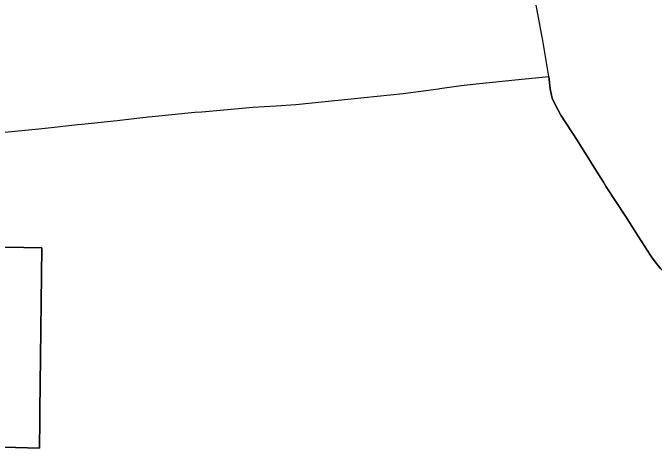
# Model space of a CAD drawing. Extents: x 0 to 34, y 0 to 22.
# Drawn here: x 4.7244 to 4.8335, y 15.8071 to 15.8811 of the extents above; entities that cross this region are included whole.
import ezdxf

# ---------------------------------------------------------------- set-up
doc = ezdxf.new("R2010")
doc.units = 0
for name, color, linetype in [('GM_X_Corporation', 7, 'Continuous'), ('GM_X_State_Route', 7, 'Continuous'), ('GM_X_US_Route', 7, 'Continuous')]:
    doc.layers.add(name, color=color, linetype=linetype)

msp = doc.modelspace()

# ---------------------------------------------------------------- linework, layer by layer
at = {"layer": 'GM_X_Corporation'}
for points in [[(4.722801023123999, 15.807224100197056), (4.728922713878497, 15.80705488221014), (4.728975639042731, 15.811801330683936), (4.728992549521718, 15.813408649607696), (4.729088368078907, 15.822515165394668), (4.729284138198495, 15.841122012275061), (4.726266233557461, 15.841180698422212), (4.722420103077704, 15.84125548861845)], [(4.722420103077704, 15.84125548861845), (4.726266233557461, 15.841180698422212), (4.729284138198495, 15.841122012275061), (4.729088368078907, 15.822515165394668), (4.728992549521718, 15.813408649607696), (4.728975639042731, 15.811801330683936), (4.728922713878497, 15.80705488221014), (4.722801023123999, 15.807224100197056)]]:
    msp.add_lwpolyline(points, dxfattribs=at)
at = {"layer": 'GM_X_State_Route'}
for points in [[(4.814402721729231, 15.876991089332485), (4.8133555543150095, 15.88277678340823), (4.813150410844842, 15.884097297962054), (4.812531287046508, 15.887656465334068), (4.8117987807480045, 15.891884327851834), (4.811286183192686, 15.894569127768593), (4.810708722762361, 15.897988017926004), (4.809479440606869, 15.904331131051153), (4.809042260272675, 15.906642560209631), (4.808486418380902, 15.910580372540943), (4.807904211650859, 15.914329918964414), (4.807418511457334, 15.91685123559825), (4.806440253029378, 15.921822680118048), (4.806001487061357, 15.924492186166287), (4.804617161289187, 15.932462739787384), (4.804003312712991, 15.936188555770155), (4.803082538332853, 15.94089051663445), (4.8022445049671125, 15.945522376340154)], [(4.815533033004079, 15.87027302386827), (4.8150990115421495, 15.872992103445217), (4.814448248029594, 15.876739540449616), (4.814402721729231, 15.876991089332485)], [(4.824820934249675, 15.85229849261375), (4.823669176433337, 15.854182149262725), (4.82035259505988, 15.85945576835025), (4.817585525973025, 15.863728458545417), (4.816743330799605, 15.865296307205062), (4.816087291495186, 15.866622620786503), (4.815793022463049, 15.868190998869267), (4.815533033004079, 15.87027302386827)], [(4.864988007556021, 15.810628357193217), (4.858863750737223, 15.813592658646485), (4.857039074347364, 15.81452820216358), (4.855561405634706, 15.815516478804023), (4.853586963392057, 15.817147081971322), (4.851081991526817, 15.819793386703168), (4.849531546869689, 15.821406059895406), (4.848529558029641, 15.822596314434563), (4.845429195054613, 15.826009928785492), (4.842344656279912, 15.829329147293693), (4.839079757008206, 15.832797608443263), (4.836315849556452, 15.835725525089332), (4.834551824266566, 15.837624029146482), (4.833854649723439, 15.838495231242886), (4.833121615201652, 15.839420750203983), (4.832761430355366, 15.839953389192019), (4.831764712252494, 15.841528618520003), (4.830733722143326, 15.843108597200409), (4.828572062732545, 15.846547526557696), (4.825308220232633, 15.851501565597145), (4.824820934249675, 15.85229849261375)]]:
    msp.add_lwpolyline(points, dxfattribs=at)
at = {"layer": 'GM_X_US_Route'}
for p, q in [((4.769168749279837, 15.865306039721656), (4.772538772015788, 15.865516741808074)), ((4.730382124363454, 15.861545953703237), (4.735426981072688, 15.862112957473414))]:
    msp.add_line(p, q, dxfattribs=at)
for points in [[(4.797011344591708, 15.868252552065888), (4.800651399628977, 15.868753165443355), (4.803194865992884, 15.869044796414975), (4.810403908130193, 15.869773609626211), (4.815533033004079, 15.87027302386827)], [(4.815533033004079, 15.87027302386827), (4.815793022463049, 15.868190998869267), (4.816087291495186, 15.866622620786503), (4.816743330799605, 15.865296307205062), (4.817585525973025, 15.863728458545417), (4.82035259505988, 15.85945576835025), (4.823669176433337, 15.854182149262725), (4.824820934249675, 15.85229849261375)], [(4.772538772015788, 15.865516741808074), (4.781950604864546, 15.86647179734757), (4.790790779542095, 15.86741999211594), (4.796763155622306, 15.86821842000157), (4.797011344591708, 15.868252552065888)], [(4.756510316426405, 15.864305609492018), (4.759017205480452, 15.864509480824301), (4.765208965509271, 15.865058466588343), (4.769168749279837, 15.865306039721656)], [(4.748085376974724, 15.863505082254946), (4.755340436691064, 15.86421046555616), (4.756510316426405, 15.864305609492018)], [(4.735426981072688, 15.862112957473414), (4.7360996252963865, 15.862188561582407), (4.7421294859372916, 15.862825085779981), (4.747410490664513, 15.863439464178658), (4.748085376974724, 15.863505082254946)], [(4.698342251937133, 15.858383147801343), (4.704733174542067, 15.85903018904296), (4.711560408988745, 15.859704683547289), (4.715233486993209, 15.860055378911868), (4.72239822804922, 15.86078208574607), (4.728784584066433, 15.861366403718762), (4.730382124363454, 15.861545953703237)], [(4.824820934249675, 15.85229849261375), (4.825308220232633, 15.851501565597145), (4.828572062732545, 15.846547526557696), (4.830733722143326, 15.843108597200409), (4.831764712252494, 15.841528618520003), (4.832761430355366, 15.839953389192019), (4.833121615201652, 15.839420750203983), (4.833854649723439, 15.838495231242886), (4.834551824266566, 15.837624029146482), (4.836315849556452, 15.835725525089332), (4.839079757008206, 15.832797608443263), (4.842344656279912, 15.829329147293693), (4.845429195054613, 15.826009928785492), (4.848529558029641, 15.822596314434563), (4.849531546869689, 15.821406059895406), (4.851081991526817, 15.819793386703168), (4.853586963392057, 15.817147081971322), (4.855561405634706, 15.815516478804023), (4.857039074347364, 15.81452820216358), (4.858863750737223, 15.813592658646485), (4.864988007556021, 15.810628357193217)]]:
    msp.add_lwpolyline(points, dxfattribs=at)

doc.saveas('drawing.dxf')
